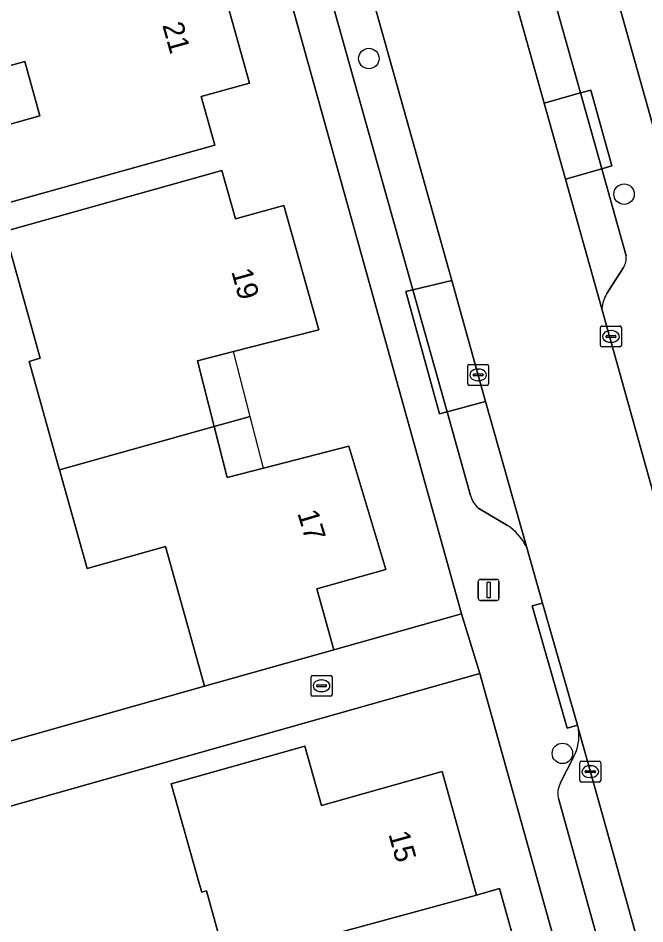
# Model space of a CAD drawing. Extents: x 159626 to 160723, y 388173 to 389416.
# Drawn here: x 159972.1 to 160002.06, y 388384.45 to 388427.73 of the extents above; entities that cross this region are included whole.
import ezdxf

# ---------------------------------------------------------------- set-up
doc = ezdxf.new("R2010")
doc.units = 0
for name, color, linetype in [('IMGEO_Boom', 7, 'Continuous'), ('IMGEO_Erf', 7, 'Continuous'), ('IMGEO_Kolk', 7, 'Continuous'), ('IMGEO_Lichtmast', 7, 'Continuous'), ('IMGEO_Muur', 7, 'Continuous'), ('IMGEO_Pand', 7, 'Continuous'), ('IMGEO_Pand_nummerreeks', 7, 'Continuous'), ('IMGEO_Pand_overbouw', 7, 'Continuous'), ('IMGEO_Parkeervlak_open', 7, 'Continuous'), ('IMGEO_Rijbaan_lokaal_gesloten', 7, 'Continuous'), ('IMGEO_Voetpad_open', 7, 'Continuous')]:
    doc.layers.add(name, color=color, linetype=linetype)

msp = doc.modelspace()

# ---------------------------------------------------------------- linework, layer by layer
at = {"layer": 'IMGEO_Boom'}
for centre in [(159988.866, 388425.795), (160001.066, 388419.318), (159998.117, 388392.594)]:
    msp.add_circle(centre, 0.489, dxfattribs=at)
at = {"layer": 'IMGEO_Erf'}
for points in [[(160045.697, 388500), (160042.053, 388513.017), (160037.799, 388510.676), (160018.405, 388500), (160013.883, 388497.511), (160000, 388489.869), (159985.778, 388482.041), (160000, 388431.308), (160009.237, 388398.358), (160063.783, 388428.62)], [(159970.861, 388417.377), (159981.839, 388420.451), (159982.489, 388418.13), (159984.8, 388418.777), (159986.473, 388412.834), (159984.026, 388412.207), (159982.4, 388411.79), (159980.669, 388411.346), (159981.473, 388408.214), (159982.098, 388405.779), (159983.829, 388406.223), (159987.902, 388407.268), (159989.68, 388401.374), (159986.377, 388400.449), (159987.192, 388397.541), (159993.293, 388399.257), (159974.346, 388467.267)], [(159965.904, 388391.534), (159981.005, 388395.808), (159980.19, 388398.716), (159979.137, 388402.472), (159975.398, 388401.425), (159974.077, 388406.139), (159974.049, 388406.24), (159972.623, 388411.326), (159973.158, 388411.476), (159971.539, 388417.255)], [(160000, 388375.527), (159994.177, 388396.414), (159947.477, 388383.221), (159948.468, 388379.677), (159942.873, 388378.114), (159941.881, 388381.657), (159936.09, 388380.029), (159943.86, 388352.486)], [(159982.054, 388382.572), (159981.099, 388386.021), (159980.873, 388385.957), (159980.767, 388386.332), (159979.413, 388391.144), (159985.802, 388392.943), (159986.599, 388390.108), (159992.363, 388391.73), (159994.015, 388385.825), (159995.105, 388386.131), (159996.604, 388380.787)]]:
    msp.add_lwpolyline(points, dxfattribs=at)
msp.add_lwpolyline([(159966.063, 388434.591), (159969.816, 388435.638), (159968.774, 388439.373), (159973.477, 388440.685), (159978.293, 388442.029), (159979.953, 388436.084), (159975.911, 388434.949), (159974.573, 388434.573), (159975.412, 388431.587), (159976.124, 388429.05), (159977.462, 388429.424), (159981.506, 388430.56), (159983.166, 388424.622), (159980.854, 388423.977), (159981.502, 388421.656), (159970.522, 388418.591), (159970.441, 388418.88), (159969.717, 388421.506), (159970.345, 388422.28), (159973.132, 388423.06), (159972.415, 388425.659), (159969.426, 388424.823), (159968.836, 388424.658), (159967.511, 388429.404)], close=True, dxfattribs=at)
at = {"layer": 'IMGEO_Kolk'}
for p, q in [((159999.938, 388412.089), (159999.938, 388412.941)), ((160000.013, 388413.015), (160000.865, 388413.015)), ((160000.939, 388412.941), (160000.939, 388412.089)), ((160000.197, 388412.509), (160000.197, 388412.521)), ((160000.635, 388412.472), (160000.237, 388412.472)), ((160000.24, 388412.558), (160000.638, 388412.558)), ((160000.426, 388412.795), (160000.451, 388412.795)), ((160000.681, 388412.521), (160000.681, 388412.509)), ((160000.865, 388412.015), (160000.013, 388412.015)), ((160000.449, 388412.235), (160000.424, 388412.235)), ((159993.664, 388411.179), (159994.516, 388411.179)), ((159993.589, 388410.253), (159993.589, 388411.105)), ((159993.891, 388410.722), (159994.289, 388410.722)), ((159994.077, 388410.959), (159994.102, 388410.959)), ((159994.59, 388411.105), (159994.59, 388410.253)), ((159993.848, 388410.673), (159993.848, 388410.685)), ((159994.286, 388410.636), (159993.888, 388410.636)), ((159994.1, 388410.399), (159994.075, 388410.399)), ((159994.332, 388410.685), (159994.332, 388410.673)), ((159994.516, 388410.179), (159993.664, 388410.179)), ((159986.103, 388395.396), (159986.103, 388396.248)), ((159986.178, 388396.322), (159987.03, 388396.322)), ((159986.591, 388396.102), (159986.616, 388396.102)), ((159987.104, 388396.248), (159987.104, 388395.396)), ((159986.362, 388395.816), (159986.362, 388395.828)), ((159986.8, 388395.779), (159986.402, 388395.779)), ((159986.405, 388395.865), (159986.803, 388395.865)), ((159986.846, 388395.828), (159986.846, 388395.816)), ((159987.03, 388395.322), (159986.178, 388395.322)), ((159986.614, 388395.542), (159986.589, 388395.542)), ((159998.95, 388391.295), (159998.95, 388392.147)), ((159999.025, 388392.221), (159999.877, 388392.221)), ((159999.951, 388392.147), (159999.951, 388391.295)), ((159999.209, 388391.715), (159999.209, 388391.727)), ((159999.647, 388391.678), (159999.249, 388391.678)), ((159999.252, 388391.764), (159999.65, 388391.764)), ((159999.438, 388392.001), (159999.463, 388392.001)), ((159999.693, 388391.727), (159999.693, 388391.715)), ((159999.877, 388391.221), (159999.025, 388391.221)), ((159999.461, 388391.441), (159999.436, 388391.441))]:
    msp.add_line(p, q, dxfattribs=at)
for points in [[(159999.938, 388412.089), (159999.938, 388412.941)], [(160000.013, 388413.015), (160000.865, 388413.015)], [(160000.939, 388412.941), (160000.939, 388412.089)], [(160000.865, 388412.015), (160000.013, 388412.015)], [(159993.664, 388411.179), (159994.516, 388411.179)], [(159993.589, 388410.253), (159993.589, 388411.105)], [(159994.59, 388411.105), (159994.59, 388410.253)], [(159994.516, 388410.179), (159993.664, 388410.179)], [(159986.103, 388395.396), (159986.103, 388396.248)], [(159986.178, 388396.322), (159987.03, 388396.322)], [(159987.104, 388396.248), (159987.104, 388395.396)], [(159987.03, 388395.322), (159986.178, 388395.322)], [(159998.95, 388391.295), (159998.95, 388392.147)], [(159999.025, 388392.221), (159999.877, 388392.221)], [(159999.951, 388392.147), (159999.951, 388391.295)], [(159999.877, 388391.221), (159999.025, 388391.221)]]:
    msp.add_lwpolyline(points, dxfattribs=at)
for centre, radius, start, end in [((160000.015, 388412.939), 0.0765, 91.552, 178.448), ((160000.015, 388412.939), 0.0765, 91.552, 178.448), ((160000.863, 388412.939), 0.0765, 1.552, 88.448), ((160000.863, 388412.939), 0.0765, 1.552, 88.448), ((160000.237, 388412.518), 0.0403, 85.8775, 175.7526), ((160000.234, 388412.508), 0.0366, 178.938, 274.7102), ((160000.638, 388412.515), 0.043, 264.8664, 352.4533), ((160000.642, 388412.52), 0.0386, 1.7309, 96.639), ((160000.015, 388412.091), 0.0765, 181.552, 268.448), ((160000.015, 388412.091), 0.0765, 181.552, 268.448), ((160000.863, 388412.091), 0.0765, 271.552, 358.448), ((160000.863, 388412.091), 0.0765, 271.552, 358.448), ((159993.666, 388411.103), 0.0765, 91.552, 178.448), ((159993.666, 388411.103), 0.0765, 91.552, 178.448), ((159994.514, 388411.103), 0.0765, 1.552, 88.448), ((159994.514, 388411.103), 0.0765, 1.552, 88.448), ((159993.888, 388410.682), 0.0403, 85.8775, 175.7526), ((159994.293, 388410.684), 0.0386, 1.7309, 96.639), ((159993.885, 388410.672), 0.0366, 178.938, 274.7102), ((159994.289, 388410.679), 0.043, 264.8664, 352.4533), ((159993.666, 388410.255), 0.0765, 181.552, 268.448), ((159993.666, 388410.255), 0.0765, 181.552, 268.448), ((159994.514, 388410.255), 0.0765, 271.552, 358.448), ((159994.514, 388410.255), 0.0765, 271.552, 358.448), ((159986.18, 388396.246), 0.0765, 91.552, 178.448), ((159986.18, 388396.246), 0.0765, 91.552, 178.448), ((159987.028, 388396.246), 0.0765, 1.552, 88.448), ((159987.028, 388396.246), 0.0765, 1.552, 88.448), ((159986.402, 388395.825), 0.0403, 85.8775, 175.7526), ((159986.399, 388395.815), 0.0366, 178.938, 274.7102), ((159986.803, 388395.822), 0.043, 264.8664, 352.4533), ((159986.807, 388395.827), 0.0386, 1.7309, 96.639), ((159986.18, 388395.398), 0.0765, 181.552, 268.448), ((159986.18, 388395.398), 0.0765, 181.552, 268.448), ((159987.028, 388395.398), 0.0765, 271.552, 358.448), ((159987.028, 388395.398), 0.0765, 271.552, 358.448), ((159999.027, 388392.145), 0.0765, 91.552, 178.448), ((159999.027, 388392.145), 0.0765, 91.552, 178.448), ((159999.875, 388392.145), 0.0765, 1.552, 88.448), ((159999.875, 388392.145), 0.0765, 1.552, 88.448), ((159999.249, 388391.724), 0.0403, 85.8775, 175.7526), ((159999.246, 388391.714), 0.0366, 178.938, 274.7102), ((159999.65, 388391.721), 0.043, 264.8664, 352.4533), ((159999.654, 388391.726), 0.0386, 1.7309, 96.639), ((159999.027, 388391.297), 0.0765, 181.552, 268.448), ((159999.027, 388391.297), 0.0765, 181.552, 268.448), ((159999.875, 388391.297), 0.0765, 271.552, 358.448), ((159999.875, 388391.297), 0.0765, 271.552, 358.448)]:
    msp.add_arc(centre, radius, start, end, dxfattribs=at)
for centre, major_axis, ratio, start_param, end_param in [((160000.425, 388412.515), (-0.387, 0.002), 0.722429, 4.712389, 7.853982), ((160000.45, 388412.515), (-0.39, 0.002), 0.717154, 1.570796, 4.712389), ((159994.076, 388410.679), (-0.387, 0.002), 0.722429, 4.712389, 7.853982), ((159994.101, 388410.679), (-0.39, 0.002), 0.717154, 1.570796, 4.712389), ((159986.59, 388395.822), (-0.387, 0.002), 0.722429, 4.712389, 7.853982), ((159986.615, 388395.822), (-0.39, 0.002), 0.717154, 1.570796, 4.712389), ((159999.437, 388391.721), (-0.387, 0.002), 0.722429, 4.712389, 7.853982), ((159999.462, 388391.721), (-0.39, 0.002), 0.717154, 1.570796, 4.712389)]:
    msp.add_ellipse(centre, major_axis=major_axis, ratio=ratio, start_param=start_param, end_param=end_param, dxfattribs=at)
at = {"layer": 'IMGEO_Lichtmast'}
for p, q in [((159994.095, 388400.005), (159994.095, 388400.805)), ((159994.095, 388400.805), (159994.095, 388400.005)), ((159994.195, 388400.905), (159994.985, 388400.905)), ((159994.985, 388400.905), (159994.195, 388400.905)), ((159995.085, 388400.805), (159995.085, 388400.005)), ((159995.085, 388400.005), (159995.085, 388400.805)), ((159994.985, 388399.905), (159994.195, 388399.905)), ((159994.195, 388399.905), (159994.985, 388399.905))]:
    msp.add_line(p, q, dxfattribs=at)
msp.add_lwpolyline([(159994.515, 388400.78), (159994.665, 388400.78), (159994.665, 388400.03), (159994.515, 388400.03), (159994.515, 388400.78)], dxfattribs=at)
for centre, start, end in [((159994.195, 388400.805), 90, 180), ((159994.195, 388400.805), 90, 180), ((159994.985, 388400.805), 0, 90), ((159994.985, 388400.805), 360, 90), ((159994.195, 388400.005), 180, 270), ((159994.195, 388400.005), 180, 270), ((159994.985, 388400.005), 270, 0), ((159994.985, 388400.005), 270, 0)]:
    msp.add_arc(centre, 0.1, start, end, dxfattribs=at)
at = {"layer": 'IMGEO_Muur'}
msp.add_lwpolyline([(159965.904, 388391.534), (159981.005, 388395.808)], dxfattribs=at)
at = {"layer": 'IMGEO_Pand'}
for points in [[(159981.506, 388430.56), (159977.462, 388429.424), (159976.124, 388429.05), (159975.412, 388431.587), (159967.511, 388429.404), (159968.836, 388424.658), (159969.426, 388424.823), (159972.415, 388425.659), (159973.132, 388423.06), (159970.345, 388422.28), (159969.717, 388421.506), (159970.441, 388418.88), (159970.522, 388418.591), (159981.502, 388421.656), (159980.854, 388423.977), (159983.166, 388424.622)], [(159986.473, 388412.834), (159984.8, 388418.777), (159982.489, 388418.13), (159981.839, 388420.451), (159970.861, 388417.377), (159970.942, 388417.088), (159971.539, 388417.255), (159973.158, 388411.476), (159972.623, 388411.326), (159974.049, 388406.24), (159974.077, 388406.139), (159981.473, 388408.214), (159980.669, 388411.346), (159982.4, 388411.79), (159984.026, 388412.207)], [(159987.902, 388407.268), (159983.829, 388406.223), (159982.098, 388405.779), (159981.473, 388408.214), (159974.077, 388406.139), (159975.398, 388401.425), (159979.137, 388402.472), (159980.19, 388398.716), (159981.005, 388395.808), (159987.192, 388397.541), (159986.377, 388400.449), (159989.68, 388401.374)], [(159992.363, 388391.73), (159986.599, 388390.108), (159985.802, 388392.943), (159979.413, 388391.144), (159980.767, 388386.332), (159980.873, 388385.957), (159981.099, 388386.021), (159982.054, 388382.572), (159984.646, 388383.277), (159994.015, 388385.825)], [(159995.509, 388380.48), (159996.604, 388380.787), (159995.105, 388386.131), (159994.015, 388385.825), (159984.646, 388383.277), (159982.054, 388382.572), (159981.846, 388382.515), (159982.72, 388379.407), (159984.209, 388374.114), (159990.569, 388375.865), (159989.729, 388378.86)]]:
    msp.add_lwpolyline(points, close=True, dxfattribs=at)
at = {"layer": 'IMGEO_Pand_overbouw'}
for points in [[(159982.4, 388411.79), (159980.669, 388411.346), (159981.473, 388408.214), (159983.194, 388408.697)], [(159983.194, 388408.697), (159981.473, 388408.214), (159982.098, 388405.779), (159983.829, 388406.223)]]:
    msp.add_lwpolyline(points, close=True, dxfattribs=at)
at = {"layer": 'IMGEO_Parkeervlak_open'}
for points in [[(159996.115, 388434.367), (159994.374, 388433.879), (159997.24, 388423.665), (159998.981, 388424.154)], [(159988.065, 388432.173), (159986.225, 388431.659), (159990.968, 388414.751), (159992.825, 388415.197)], [(159998.981, 388424.154), (159997.24, 388423.665), (159998.262, 388420.024), (160000, 388420.525)], [(159992.825, 388415.197), (159990.968, 388414.751), (159992.605, 388408.917), (159994.448, 388409.407)]]:
    msp.add_lwpolyline(points, close=True, dxfattribs=at)
for points in [[(160000, 388420.525), (159998.262, 388420.024), (160000, 388413.828)], [(160001.167, 388416.368), (160000, 388420.525)], [(160000.242, 388414.565), (160001.039, 388415.803)], [(159994.448, 388409.407), (159992.605, 388408.917), (159993.725, 388404.923)], [(159996.394, 388402.471), (159994.448, 388409.407)], [(159994.118, 388404.302), (159995.489, 388403.486)], [(160000, 388389.763), (159998.884, 388393.751)], [(159998.648, 388392.41), (159998.018, 388391.171)], [(159997.94, 388390.391), (160000, 388382.988), (160000.076, 388382.714), (160001.834, 388383.205), (160000, 388389.763)]]:
    msp.add_lwpolyline(points, dxfattribs=at)
for centre, radius, start, end in [((160000.239, 388416.281), 0.932, 329.1211, 5.3492), ((160001.62, 388413.704), 1.625, 148.0098, 175.6342), ((159994.86, 388405.206), 1.17, 194.0166, 230.6388), ((159994.065, 388401.306), 2.604, 26.5844, 56.8576), ((159996.729, 388393.439), 2.178, 331.7999, 8.2378), ((159998.985, 388390.68), 1.084, 153.094, 195.4848)]:
    msp.add_arc(centre, radius, start, end, dxfattribs=at)
at = {"layer": 'IMGEO_Rijbaan_lokaal_gesloten'}
for points in [[(159973.908, 388482.617), (159978.677, 388465.652), (159978.8, 388465.215), (159979.779, 388461.724), (159981.618, 388455.166), (159986.226, 388438.731), (159988.065, 388432.173), (159992.825, 388415.197), (159994.448, 388409.407), (159996.394, 388402.471), (159997.167, 388399.766), (159998.832, 388393.938), (159998.884, 388393.751), (160000, 388389.763), (160001.834, 388383.205)], [(160009.062, 388381.341), (160008.047, 388384.986), (160007.328, 388387.572), (160004.993, 388395.96), (160002.527, 388404.822), (160000, 388413.828), (159998.262, 388420.024), (159997.24, 388423.665), (159994.374, 388433.879), (159992.532, 388440.446), (159989.68, 388450.611), (159987.833, 388457.193)]]:
    msp.add_lwpolyline(points, dxfattribs=at)
at = {"layer": 'IMGEO_Voetpad_open'}
for points in [[(160000, 388413.828), (160002.527, 388404.822), (160004.993, 388395.96), (160006.053, 388396.255), (160007.221, 388392.061), (160010.672, 388393.309), (160009.966, 388395.828), (160009.237, 388398.358), (160000, 388431.308), (159985.778, 388482.041)], [(159985.371, 388474.467), (159987.219, 388467.924), (159986.736, 388467.788), (159989.572, 388457.681), (159990.047, 388457.803), (159991.885, 388451.275), (159991.41, 388451.132), (159994.272, 388440.935), (159994.736, 388441.052), (159996.566, 388434.522), (159996.115, 388434.367), (159998.981, 388424.154), (159999.48, 388424.278), (160000, 388422.391), (160000.476, 388420.663), (160000, 388420.525), (160001.167, 388416.368)], [(159974.346, 388467.267), (159993.293, 388399.257), (159994.177, 388396.414), (160000, 388375.527), (160001.877, 388368.804), (160002.976, 388365.124), (160004.026, 388361.323), (160004.83, 388357.995)], [(159993.725, 388404.923), (159992.605, 388408.917), (159992.246, 388408.821), (159990.629, 388414.669), (159990.968, 388414.751), (159986.225, 388431.659), (159985.899, 388431.581), (159984.056, 388438.118), (159984.386, 388438.215), (159979.775, 388454.651), (159979.444, 388454.565), (159977.601, 388461.105), (159977.936, 388461.209), (159977.745, 388461.888)], [(160001.039, 388415.803), (160000.242, 388414.565)], [(159995.489, 388403.486), (159994.118, 388404.302)], [(159998.884, 388393.751), (159998.832, 388393.938), (159998.342, 388393.796), (159996.669, 388399.641), (159997.167, 388399.766), (159996.394, 388402.471)], [(159998.018, 388391.171), (159998.648, 388392.41)], [(160002.58, 388373.717), (160001.901, 388376.158), (160001.423, 388376.066), (160000, 388381.157), (159999.597, 388382.599), (160000.076, 388382.714), (160000, 388382.988), (159997.94, 388390.391)]]:
    msp.add_lwpolyline(points, dxfattribs=at)
for points in [[(160000, 388420.525), (160000.476, 388420.663), (160000, 388422.391), (159999.48, 388424.278), (159998.981, 388424.154)], [(159990.968, 388414.751), (159990.629, 388414.669), (159992.246, 388408.821), (159992.605, 388408.917)], [(159997.167, 388399.766), (159996.669, 388399.641), (159998.342, 388393.796), (159998.832, 388393.938)], [(159994.177, 388396.414), (159993.293, 388399.257), (159987.192, 388397.541), (159981.005, 388395.808), (159965.904, 388391.534), (159962.913, 388390.696), (159949.986, 388387.082), (159941.079, 388384.587), (159935.271, 388382.932), (159936.09, 388380.029), (159941.881, 388381.657), (159947.477, 388383.221)]]:
    msp.add_lwpolyline(points, close=True, dxfattribs=at)
for centre, radius, start, end in [((160000.239, 388416.281), 0.932, 329.1211, 5.3492), ((160001.62, 388413.704), 1.625, 148.0098, 175.6342), ((159994.86, 388405.206), 1.17, 194.0166, 230.6388), ((159994.065, 388401.306), 2.604, 26.5844, 56.8576), ((159996.729, 388393.439), 2.178, 331.7999, 8.2378), ((159998.985, 388390.68), 1.084, 153.094, 195.4848)]:
    msp.add_arc(centre, radius, start, end, dxfattribs=at)

# ---------------------------------------------------------------- texts
at = {"layer": 'IMGEO_Pand_nummerreeks'}
for s, rotation, p in [('21', 285.6186, (159978.985, 388427.395)), ('19', 285.7218, (159982.28, 388415.625)), ('17', 286.7875, (159985.439, 388404.076)), ('15', 285.6243, (159989.793, 388388.742))]:
    msp.add_text(s, height=1, rotation=rotation, dxfattribs=at).set_placement(p)

doc.saveas('drawing.dxf')
